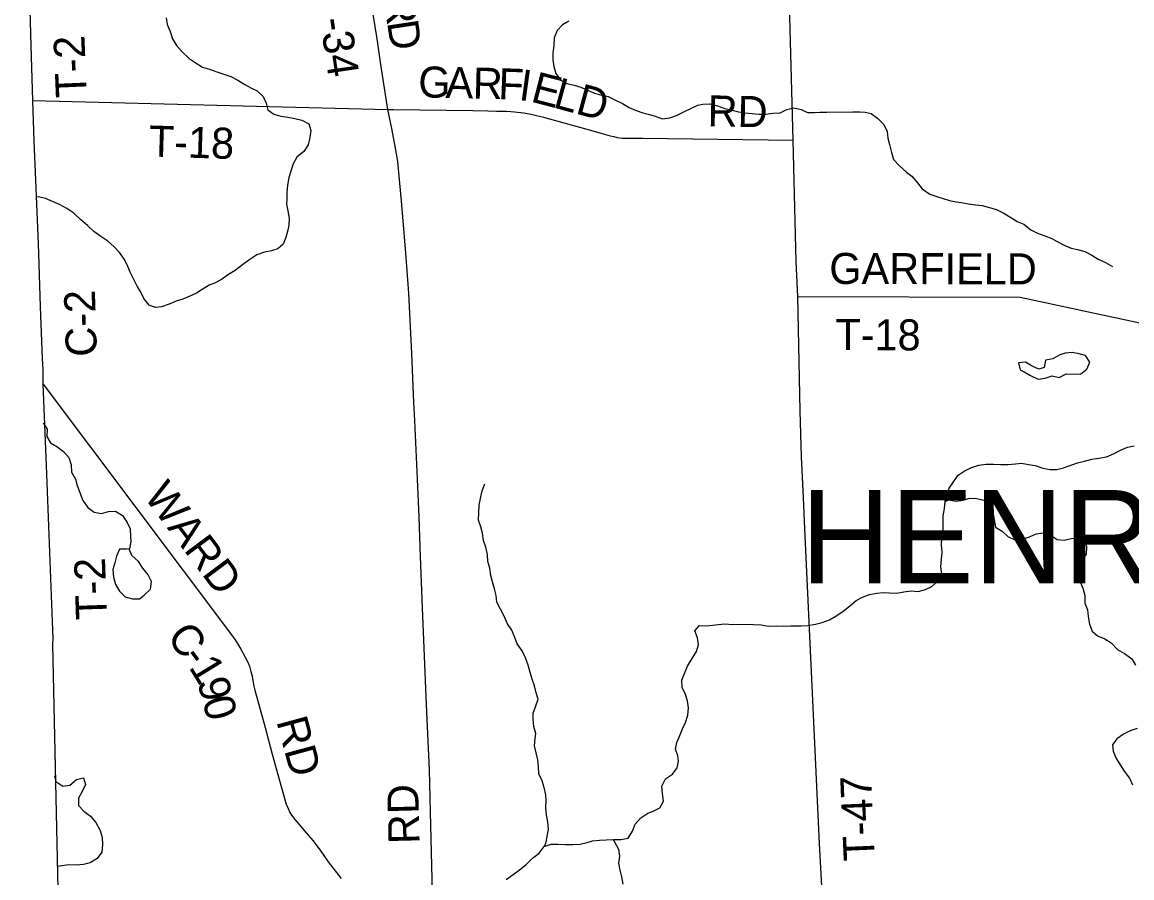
# Model space of a CAD drawing. Extents: x 1857828 to 2277390, y 930619 to 1324581.
# Drawn here: x 2011322 to 2022049, y 1202127 to 1210395 of the extents above; entities that cross this region are included whole.
import ezdxf

# ---------------------------------------------------------------- set-up
doc = ezdxf.new("R2010")
doc.units = 0
for name, color, linetype in [('GM_X_Adjacent_County', 7, 'Continuous'), ('GM_X_County', 7, 'Continuous'), ('GM_X_County_Road', 7, 'Continuous'), ('GM_X_County_Road_Text', 7, 'Continuous'), ('GM_X_Minor_Lake', 7, 'Continuous'), ('GM_X_Minor_River', 7, 'Continuous'), ('GM_X_Township', 7, 'Continuous'), ('GM_X_Township_Road', 7, 'Continuous'), ('GM_X_Township_Road_Text', 7, 'Continuous'), ('GM_X_Township_Text', 7, 'Continuous')]:
    doc.layers.add(name, color=color, linetype=linetype)

msp = doc.modelspace()

# ---------------------------------------------------------------- linework, layer by layer
at = {"layer": 'GM_X_Adjacent_County'}
msp.add_lwpolyline([(2011683, 1201424), (2011617, 1204379), (2011619, 1204389), (2011622, 1204439), (2011616, 1204603), (2011558, 1206111), (2011526, 1206896), (2011524, 1206947), (2011526, 1207042), (2011519, 1207141), (2011500, 1207649), (2011478, 1208256), (2011439, 1209248), (2011424, 1209640), (2011407, 1210171), (2011395, 1210630)], dxfattribs=at)
at = {"layer": 'GM_X_County'}
msp.add_lwpolyline([(2011683, 1201424), (2011617, 1204379), (2011619, 1204389), (2011622, 1204439), (2011616, 1204603), (2011558, 1206111), (2011526, 1206896), (2011524, 1206947), (2011526, 1207042), (2011519, 1207141), (2011500, 1207649), (2011478, 1208256), (2011439, 1209248), (2011424, 1209640), (2011407, 1210171), (2011395, 1210630)], dxfattribs=at)
at = {"layer": 'GM_X_County_Road'}
for points in [[(2011525, 1206970), (2011526, 1207042), (2011519, 1207141), (2011500, 1207649), (2011478, 1208256), (2011439, 1209248), (2011424, 1209640)], [(2015109, 1206720), (2015090, 1207195), (2015059, 1207777), (2015032, 1208162), (2014989, 1208668), (2014963, 1208943), (2014952, 1209049), (2014930, 1209178), (2014894, 1209367), (2014858, 1209553)], [(2011526, 1206896), (2011524, 1206947), (2011525, 1206970)], [(2011526, 1206896), (2013327, 1204500), (2013361, 1204454), (2013381, 1204428), (2013407, 1204386), (2013437, 1204336), (2013477, 1204261), (2013503, 1204211), (2013519, 1204171), (2013533, 1204121), (2013545, 1204075), (2013556, 1204016), (2013560, 1203978), (2013570, 1203942), (2013596, 1203848), (2013670, 1203579), (2013737, 1203322), (2013831, 1202988), (2013857, 1202894), (2013875, 1202838), (2013893, 1202798), (2013909, 1202760), (2013925, 1202733), (2013957, 1202691), (2014001, 1202639), (2014049, 1202585), (2014131, 1202488), (2014201, 1202396), (2014279, 1202283), (2014407, 1202120)], [(2015362, 1197576), (2015295, 1201597), (2015286, 1202119), (2015273, 1202630), (2015259, 1203172), (2015230, 1203800), (2015207, 1204346), (2015192, 1204737), (2015173, 1205231), (2015158, 1205616), (2015143, 1205979), (2015116, 1206547), (2015109, 1206720)]]:
    msp.add_lwpolyline(points, dxfattribs=at)
at = {"layer": 'GM_X_Minor_Lake'}
for points in [[(2021600, 1207174), (2021541, 1207192), (2021472, 1207202), (2021404, 1207197), (2021354, 1207182), (2021286, 1207141), (2021214, 1207128), (2021201, 1207058), (2021149, 1207043), (2021084, 1207073), (2021020, 1207110), (2020955, 1207105), (2020968, 1207037)], [(2021600, 1207174), (2021541, 1207192), (2021472, 1207202), (2021404, 1207197), (2021354, 1207182), (2021286, 1207141), (2021214, 1207128), (2021201, 1207058), (2021149, 1207043), (2021084, 1207073), (2021020, 1207110), (2020955, 1207105), (2020968, 1207037)], [(2020968, 1207037), (2021009, 1207018), (2021069, 1206980), (2021142, 1206945), (2021212, 1206954), (2021280, 1206977), (2021347, 1206963), (2021414, 1206996), (2021483, 1206995), (2021555, 1206996), (2021613, 1207043), (2021642, 1207109), (2021600, 1207174)], [(2020968, 1207037), (2021009, 1207018), (2021069, 1206980), (2021142, 1206945), (2021212, 1206954), (2021280, 1206977), (2021347, 1206963), (2021414, 1206996), (2021483, 1206995), (2021555, 1206996), (2021613, 1207043), (2021642, 1207109), (2021600, 1207174)], [(2012358, 1205305), (2012329, 1205304), (2012261, 1205302), (2012234, 1205235), (2012218, 1205171), (2012199, 1205106), (2012204, 1205034), (2012225, 1204962), (2012264, 1204896), (2012316, 1204841), (2012389, 1204822), (2012457, 1204824)], [(2012359, 1205305), (2012329, 1205304), (2012261, 1205302), (2012234, 1205235), (2012218, 1205171), (2012199, 1205106), (2012204, 1205034), (2012225, 1204962), (2012264, 1204896), (2012316, 1204841), (2012389, 1204822), (2012457, 1204824)], [(2012457, 1204824), (2012501, 1204857), (2012561, 1204918), (2012572, 1204990), (2012541, 1205054), (2012488, 1205118), (2012445, 1205183), (2012382, 1205243), (2012360, 1205298), (2012358, 1205305)], [(2012457, 1204824), (2012501, 1204857), (2012561, 1204918), (2012572, 1204990), (2012541, 1205054), (2012488, 1205118), (2012445, 1205183), (2012382, 1205243), (2012360, 1205298), (2012358, 1205305)]]:
    msp.add_lwpolyline(points, dxfattribs=at)
at = {"layer": 'GM_X_Minor_River'}
for points in [[(2012715, 1210439), (2012724, 1210373), (2012751, 1210305), (2012775, 1210235), (2012814, 1210171), (2012869, 1210110), (2012936, 1210046), (2013003, 1209999), (2013066, 1209962), (2013134, 1209942), (2013205, 1209917), (2013271, 1209894), (2013340, 1209870), (2013405, 1209835), (2013473, 1209794), (2013540, 1209758), (2013593, 1209731), (2013651, 1209677), (2013680, 1209612), (2013697, 1209548), (2013756, 1209506), (2013822, 1209487), (2013891, 1209476), (2013957, 1209466), (2014026, 1209447), (2014092, 1209412), (2014111, 1209348), (2014104, 1209281), (2014087, 1209211), (2014045, 1209146), (2013977, 1209091), (2013942, 1209025), (2013923, 1208964), (2013899, 1208896), (2013886, 1208821), (2013881, 1208749), (2013880, 1208687)], [(2016606, 1210406), (2016546, 1210371), (2016494, 1210314), (2016465, 1210244), (2016460, 1210171), (2016452, 1210099), (2016453, 1210031), (2016462, 1209967), (2016481, 1209899), (2016526, 1209839), (2016588, 1209802), (2016659, 1209786), (2016721, 1209769), (2016788, 1209740), (2016853, 1209708), (2016921, 1209691), (2016988, 1209676), (2017056, 1209642), (2017125, 1209611), (2017190, 1209572), (2017256, 1209542), (2017321, 1209519), (2017387, 1209502), (2017442, 1209486), (2017512, 1209463), (2017582, 1209470), (2017648, 1209495), (2017718, 1209528), (2017792, 1209565), (2017852, 1209594), (2017902, 1209602), (2017970, 1209607), (2018043, 1209586), (2018114, 1209562), (2018174, 1209547), (2018245, 1209528), (2018309, 1209519), (2018379, 1209513), (2018446, 1209506), (2018512, 1209505), (2018580, 1209516), (2018650, 1209518), (2018714, 1209551), (2018782, 1209568), (2018851, 1209551), (2018915, 1209524), (2018982, 1209522), (2019032, 1209527), (2019102, 1209526), (2019351, 1209529), (2019419, 1209529), (2019470, 1209526), (2019530, 1209513), (2019591, 1209467), (2019650, 1209408), (2019683, 1209340), (2019689, 1209274), (2019706, 1209212), (2019725, 1209136), (2019746, 1209070), (2019803, 1209006), (2019870, 1208945), (2019923, 1208907), (2019978, 1208844), (2020022, 1208784), (2020097, 1208733), (2020164, 1208711), (2020224, 1208690), (2020287, 1208671), (2020351, 1208659), (2020401, 1208654), (2020470, 1208641), (2020538, 1208629), (2020603, 1208624), (2020740, 1208586), (2020804, 1208554), (2020871, 1208513), (2020940, 1208469), (2021006, 1208444), (2021073, 1208389), (2021138, 1208357), (2021207, 1208332), (2021275, 1208305), (2021326, 1208277), (2021394, 1208242), (2021463, 1208213), (2021525, 1208199), (2021594, 1208180), (2021661, 1208143)], [(2013880, 1208687), (2013878, 1208637), (2013891, 1208573), (2013902, 1208501), (2013901, 1208434), (2013891, 1208384), (2013872, 1208316), (2013846, 1208251), (2013793, 1208204), (2013731, 1208186), (2013665, 1208173), (2013590, 1208148), (2013523, 1208101), (2013453, 1208050), (2013381, 1207997), (2013317, 1207956), (2013248, 1207909), (2013182, 1207874), (2013130, 1207854), (2013062, 1207811), (2013006, 1207776), (2012944, 1207747), (2012874, 1207720), (2012810, 1207698), (2012742, 1207669), (2012670, 1207644), (2012610, 1207639), (2012548, 1207662), (2012499, 1207724), (2012468, 1207786), (2012433, 1207846), (2012400, 1207909), (2012369, 1207973), (2012342, 1208035), (2012312, 1208103), (2012263, 1208169), (2012212, 1208226), (2012149, 1208280), (2012082, 1208325), (2012015, 1208374), (2011952, 1208430), (2011885, 1208489), (2011820, 1208549), (2011752, 1208596), (2011683, 1208635), (2011616, 1208663), (2011548, 1208692), (2011479, 1208707), (2011454, 1208704)], [(2021661, 1208143), (2021725, 1208105), (2021796, 1208072), (2021861, 1208035)], [(2011525, 1206520), (2011532, 1206515), (2011563, 1206463), (2011560, 1206391), (2011595, 1206329), (2011657, 1206294), (2011722, 1206248), (2011773, 1206189), (2011794, 1206119), (2011799, 1206047), (2011836, 1205981), (2011854, 1205917), (2011908, 1205773), (2011955, 1205707), (2012016, 1205662), (2012088, 1205647), (2012156, 1205668), (2012225, 1205670), (2012291, 1205629), (2012336, 1205561), (2012365, 1205500), (2012370, 1205427), (2012373, 1205377), (2012359, 1205305)], [(2020246, 1205763), (2020257, 1205827), (2020282, 1205892), (2020324, 1205954), (2020369, 1206017), (2020429, 1206058), (2020499, 1206093), (2020569, 1206116), (2020641, 1206125), (2020713, 1206124), (2020782, 1206122), (2020854, 1206121), (2020926, 1206128), (2020982, 1206133), (2021051, 1206121), (2021115, 1206110), (2021188, 1206085), (2021260, 1206072), (2021323, 1206072), (2021387, 1206089), (2021525, 1206137), (2021591, 1206154), (2021661, 1206173), (2021731, 1206181), (2021803, 1206196), (2021871, 1206225), (2021939, 1206260), (2022007, 1206289), (2022071, 1206300)], [(2016369, 1202430), (2016385, 1202460), (2016398, 1202525), (2016411, 1202597), (2016402, 1202669), (2016391, 1202737), (2016385, 1202805), (2016386, 1202877), (2016383, 1202928), (2016368, 1203000), (2016348, 1203064), (2016317, 1203132), (2016314, 1203202), (2016307, 1203268), (2016290, 1203336), (2016275, 1203402), (2016281, 1203472), (2016286, 1203522), (2016269, 1203590), (2016263, 1203653), (2016262, 1203717), (2016285, 1203781), (2016311, 1203852), (2016290, 1203916), (2016273, 1203982), (2016252, 1204046), (2016231, 1204112), (2016214, 1204182), (2016189, 1204252), (2016155, 1204321), (2016106, 1204387), (2016083, 1204451), (2016054, 1204519), (2016013, 1204583), (2015982, 1204656), (2015945, 1204724), (2015910, 1204790), (2015903, 1204856), (2015887, 1204920), (2015868, 1204986), (2015853, 1205050), (2015842, 1205118), (2015823, 1205184), (2015819, 1205250), (2015804, 1205321), (2015783, 1205388), (2015772, 1205457), (2015755, 1205519), (2015733, 1205583), (2015736, 1205653), (2015741, 1205727), (2015752, 1205793), (2015767, 1205866), (2015795, 1205934)], [(2016001, 1202111), (2016069, 1202158), (2016130, 1202204), (2016192, 1202253), (2016256, 1202316), (2016321, 1202367), (2016369, 1202430), (2016437, 1202451), (2016501, 1202453), (2016573, 1202450), (2016646, 1202449), (2016716, 1202454), (2016784, 1202469), (2016834, 1202483), (2016902, 1202490), (2016967, 1202495), (2017039, 1202498), (2017111, 1202497), (2017179, 1202511), (2017223, 1202578), (2017248, 1202647), (2017304, 1202706), (2017371, 1202752), (2017423, 1202771), (2017487, 1202804), (2017521, 1202869), (2017512, 1202941), (2017505, 1203013), (2017540, 1203083), (2017608, 1203130), (2017654, 1203191), (2017665, 1203255), (2017660, 1203306), (2017636, 1203371), (2017649, 1203434), (2017680, 1203502), (2017706, 1203567), (2017735, 1203629), (2017758, 1203698), (2017764, 1203770), (2017755, 1203836), (2017734, 1203900), (2017701, 1203966), (2017698, 1204038), (2017724, 1204103), (2017755, 1204173), (2017800, 1204246), (2017840, 1204313), (2017861, 1204379), (2017850, 1204447), (2017825, 1204515), (2017871, 1204566), (2017935, 1204563), (2018000, 1204569), (2018050, 1204574), (2018116, 1204581), (2018188, 1204576), (2018325, 1204577), (2018393, 1204576), (2018465, 1204573), (2018538, 1204560), (2018610, 1204562), (2018683, 1204559), (2018753, 1204562), (2018803, 1204563), (2018853, 1204561), (2018917, 1204566), (2018990, 1204579), (2019054, 1204594), (2019126, 1204619), (2019196, 1204663), (2019257, 1204704), (2019319, 1204753), (2019383, 1204806), (2019445, 1204839), (2019513, 1204866), (2019583, 1204879), (2019651, 1204885), (2019703, 1204880), (2019778, 1204877), (2019846, 1204890), (2019916, 1204900), (2019984, 1204895), (2020054, 1204912), (2020116, 1204941), (2020176, 1204996), (2020211, 1205064), (2020202, 1205133), (2020210, 1205205), (2020215, 1205273), (2020208, 1205345), (2020213, 1205414), (2020225, 1205482), (2020224, 1205554), (2020225, 1205626), (2020238, 1205695), (2020246, 1205763)], [(2020246, 1205763), (2020279, 1205781), (2020348, 1205768), (2020420, 1205777), (2020482, 1205796), (2020552, 1205793), (2020617, 1205775), (2020680, 1205722), (2020705, 1205660), (2020719, 1205588), (2020732, 1205516), (2020795, 1205478), (2020850, 1205425), (2020917, 1205394), (2020991, 1205400), (2021059, 1205423), (2021125, 1205450), (2021193, 1205461), (2021261, 1205440), (2021326, 1205398), (2021395, 1205389), (2021463, 1205406), (2021533, 1205409), (2021602, 1205377), (2021612, 1205327), (2021609, 1205255), (2021562, 1205190), (2021520, 1205122), (2021525, 1205049), (2021550, 1204988), (2021575, 1204926), (2021595, 1204854), (2021594, 1204781), (2021621, 1204716), (2021626, 1204651), (2021639, 1204579), (2021664, 1204511), (2021718, 1204464), (2021789, 1204435), (2021850, 1204399), (2021911, 1204334), (2021979, 1204294), (2022048, 1204243), (2022083, 1204183)], [(2022100, 1203571), (2022032, 1203549), (2021968, 1203514), (2021904, 1203471), (2021861, 1203412), (2021868, 1203352), (2021896, 1203286), (2021935, 1203218), (2021974, 1203157), (2022025, 1203091), (2022054, 1203027)], [(2011634, 1203113), (2011648, 1203058), (2011715, 1203012), (2011783, 1203021), (2011846, 1203076), (2011913, 1203093), (2011933, 1203029), (2011902, 1202960), (2011865, 1202896), (2011867, 1202825), (2011918, 1202770), (2011983, 1202724), (2012034, 1202661), (2012075, 1202585), (2012094, 1202517), (2012097, 1202449), (2012091, 1202376), (2012046, 1202314), (2011980, 1202271), (2011914, 1202256), (2011842, 1202251), (2011773, 1202254), (2011661, 1202237)], [(2017035, 1202498), (2017047, 1202474), (2017086, 1202404), (2017095, 1202338), (2017088, 1202268), (2017100, 1202202), (2017117, 1202136), (2017128, 1202067)]]:
    msp.add_lwpolyline(points, dxfattribs=at)
at = {"layer": 'GM_X_Township'}
msp.add_lwpolyline([(2011683, 1201424), (2011617, 1204379), (2011619, 1204389), (2011622, 1204439), (2011616, 1204603), (2011558, 1206111), (2011526, 1206896), (2011524, 1206947), (2011526, 1207042), (2011519, 1207141), (2011500, 1207649), (2011478, 1208256), (2011439, 1209248), (2011424, 1209640), (2011407, 1210171), (2011395, 1210630)], dxfattribs=at)
at = {"layer": 'GM_X_Township_Road'}
for points in [[(2018774, 1209256), (2018589, 1216167)], [(2014858, 1209553), (2014788, 1209985), (2014752, 1210236), (2014716, 1210473), (2014683, 1210681), (2014669, 1210777), (2014663, 1210837), (2014659, 1210863), (2014655, 1210892), (2014653, 1210928), (2014655, 1210980), (2014661, 1211050), (2014679, 1211234), (2014685, 1211281), (2014693, 1211327), (2014701, 1211371), (2014721, 1211437), (2014733, 1211477), (2014738, 1211503), (2014744, 1211545), (2014744, 1211602), (2014736, 1212043), (2014677, 1215094)], [(2011424, 1209640), (2011407, 1210171), (2011395, 1210630), (2011384, 1211023), (2011375, 1211511), (2011371, 1211642), (2011370, 1211756), (2011363, 1211953), (2011357, 1212247), (2011353, 1212296), (2011340, 1212345), (2011322, 1212386)], [(2011424, 1209640), (2014858, 1209553), (2014910, 1209553)], [(2014910, 1209553), (2015677, 1209541), (2015822, 1209539), (2015908, 1209537), (2016001, 1209535), (2016045, 1209533), (2016081, 1209529), (2016171, 1209520), (2016255, 1209504), (2016360, 1209476), (2016839, 1209344), (2016915, 1209322), (2017006, 1209296), (2017040, 1209290), (2017074, 1209282), (2017122, 1209276), (2017317, 1209275), (2018774, 1209256)], [(2018821, 1207743), (2018805, 1208084), (2018774, 1209256)], [(2018821, 1207743), (2020969, 1207739), (2022128, 1207489), (2022399, 1207453), (2023284, 1207472)], [(2019013, 1197572), (2019064, 1201061), (2019066, 1201252), (2019069, 1201444), (2019071, 1201569), (2019069, 1201661), (2019063, 1201773), (2019054, 1201990), (2019031, 1202460), (2018901, 1205221), (2018888, 1205498), (2018874, 1205799), (2018855, 1206194), (2018842, 1206640), (2018821, 1207743)], [(2011617, 1204379), (2011619, 1204389), (2011622, 1204439), (2011616, 1204603), (2011558, 1206111), (2011526, 1206896)]]:
    msp.add_lwpolyline(points, dxfattribs=at)

# ---------------------------------------------------------------- texts
at = {"layer": 'GM_X_County_Road_Text'}
for s, rotation, p in [('C-2', 91.8336, (2012045, 1207167)), ('WARD', 306.8701, (2012490, 1205813)), ('C', 306.51, (2012711, 1204455)), ('1', 301.3743, (2012927, 1204164)), ('-', 306.4515, (2012858, 1204257)), ('9', 283.804, (2013014, 1204028)), ('0', 285.2962, (2013060, 1203841)), ('RD', 285.2123, (2013777, 1203641)), ('RD', 91.4807, (2015164, 1202457))]:
    msp.add_text(s, height=300, rotation=rotation, dxfattribs=at).set_placement(p)
at = {"layer": 'GM_X_Township_Road_Text'}
for s, rotation, p in [('T-34', 278.4756, (2014163, 1210666)), ('R', 278.256, (2014812, 1210641)), ('D', 278.5909, (2014848, 1210395)), ('T-2', 92.4064, (2011948, 1209671)), ('G', 358.6375, (2015148, 1209670)), ('A', 358.6375, (2015412, 1209664)), ('R', 358.642, (2015675, 1209658)), ('F', 357.9185, (2015921, 1209652)), ('I', 352.1062, (2016115, 1209645)), ('E', 345.5064, (2016228, 1209630)), ('L', 344.7528, (2016444, 1209574)), ('D', 344.8668, (2016661, 1209515)), ('RD', 359.0128, (2017946, 1209389)), ('T-18', 358.2331, (2012542, 1209098)), ('GARFIELD', 359.861, (2019124, 1207866)), ('T-18', 359.6465, (2019182, 1207228)), ('T-2', 91.9081, (2012142, 1204624)), ('T-47', 92.4742, (2019564, 1202297))]:
    msp.add_text(s, height=300, rotation=rotation, dxfattribs=at).set_placement(p)
at = {"layer": 'GM_X_Township_Text'}
msp.add_text('HENRIETTA', height=900, rotation=0, dxfattribs=at).set_placement((2018848, 1204974))

doc.saveas('drawing.dxf')
